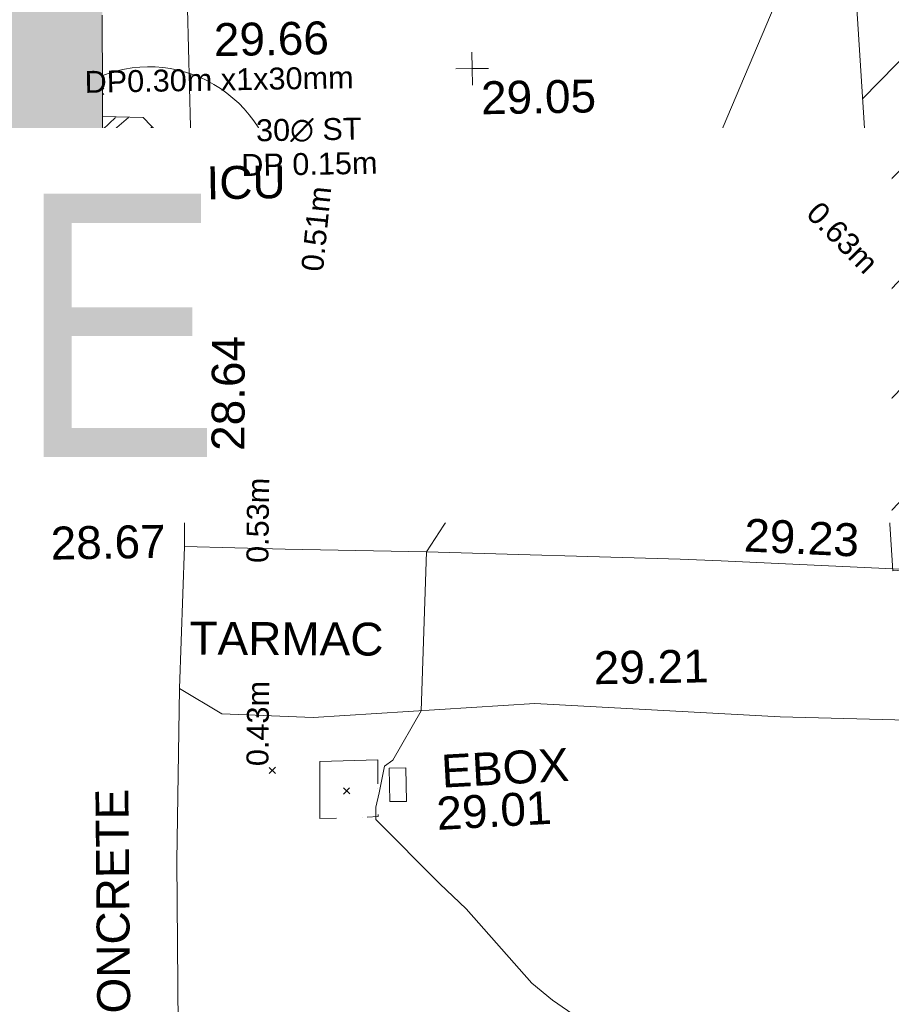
# Model space of a CAD drawing. Header units: millimetres. Extents: x -290717 to 520720, y -103372 to 287762.
# Tile 277 of 375: x 17748 to 27683, y 180471 to 191692. Entities that reach past the tile are written whole.
import ezdxf

# ---------------------------------------------------------------- set-up
doc = ezdxf.new("R2010")
doc.units = ezdxf.units.MM
for name, pattern in [('IMPORT-HIDDEN2 _3_', [4762.5, 3175, -1587.5]), ('IMPORT-UG_ELEC_QLB2 _2_', [2500, 1500, -300.0000000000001, 0, -50, 150, -300.0000000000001, 0, -200]), ('IMPORT-UG_ELEC_STREET LIGHTING_QLB2 _2_', [2700, 1500, -300.0000000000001, 0, -250, 150, -300.0000000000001, 0, -200]), ('IMPORT-UG_EMPTY DUCT_QLB2 _2_', [2500, 1500, -300.0000000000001, 0, -50, 150, -300.0000000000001, 0, -200]), ('IMPORT-UG_TELECOMS_UNIDENTIFIED FIBRE OPTIC_QLB2 _2_', [2650, 1500, -300.0000000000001, 0, -200, 150, -300.0000000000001, 0, -200]), ('IMPORT-UG_UNIDENTIFIED_QLA _2_', [2350, 1500, -300.0000000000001, 0, -50, 150, -300.0000000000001, 0, -50])]:
    doc.linetypes.add(name, pattern=pattern)
for name, color, linetype, lineweight in [('00_TOPO_DRIVE_WAY', 7, 'Continuous', 9), ('00_TOPO_SURFACE', 7, 'Continuous', 9), ('00_TOPO_SURVEY_TEXT', 7, 'Continuous', 9), ('A_RHA_Detail', 7, 'Continuous', 9), ('A_RHA_Text', 7, 'Continuous', 9), ('GEN-TEXT', 7, 'Continuous', 9), ('SM-QC COMPLETED', 7, 'Continuous', 9)]:
    doc.layers.add(name, color=color, linetype=linetype, lineweight=lineweight)
for name, color, linetype, lineweight, true_color in [('00_TOPO_EAVE', 7, 'Continuous', 9, 0x666666), ('00_TOPO_ESB_BOX', 240, 'Continuous', 9, 0xff003f), ('00_TOPO_FENCE', 7, 'Continuous', 9, 0x3f7f4f), ('00_TOPO_FOOTPATH', 7, 'Continuous', 9, 0xa50000), ('00_TOPO_LEVEL_SPOT', 7, 'Continuous', 9, 0x666666), ('00_TOPO_TOP_OF_FENCE', 7, 'Continuous', 9, 0x666666), ('00_UAV_FOOTPATH', 7, 'Continuous', 9, 0xa50000), ('00_UAV_SERV_IC', 5, 'Continuous', 9, 0x0000ff), ('01_DTM_CONTOUR_MNR', 7, 'Continuous', 9, 0xa5a552), ('12333-PUM-2D-U-0001-C01 - Rev2_REVIT IMPORT_dwg', 7, 'Continuous', 9, 0x767676), ('A_RHA_Line', 7, 'Continuous', 9, 0x00a600), ('PUM-CHAMBER EXTENTS', 6, 'IMPORT-HIDDEN2 _3_', 9, 0xff00ff), ('PUM-ELECTRIC-QLB2', 1, 'IMPORT-UG_ELEC_QLB2 _2_', 9, 0xff0000), ('PUM-TELECOMS-FIBRE OPTIC-NOTES', 7, 'Continuous', 9, 0x9152a5), ('PUM-TELECOMS-FIBRE OPTIC-QLB2', 6, 'IMPORT-UG_TELECOMS_UNIDENTIFIED FIBRE OPTIC_QLB2 _2_', 9, 0xff00ff), ('PUM-UNABLE TO SURVEY', 190, 'Continuous', 9, 0x7f00ff), ('PUM-UNIDENTIFIED EMPTY DUCT-QLB2', 7, 'IMPORT-UG_EMPTY DUCT_QLB2 _2_', 9, 0x52a500), ('PUM-UNIDENTIFIED UTILITIES-QLA', 7, 'IMPORT-UG_UNIDENTIFIED_QLA _2_', 9, 0x52a500)]:
    doc.layers.add(name, color=color, linetype=linetype, lineweight=lineweight, true_color=true_color)
doc.styles.add('Arial', font='arial.ttf', dxfattribs={"height": 500.0000000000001})
doc.styles.add('Arial Narrow', font='ARIALN.TTF', dxfattribs={"height": 3000})
doc.styles.add('Arial_1', font='arial.ttf', dxfattribs={"height": 250})
doc.styles.add('Swis721 Lt BT_2', font='swissl.ttf', dxfattribs={"height": 375})

# ---------------------------------------------------------------- blocks, each defined once
blk = doc.blocks.new('12333-PUM-2D-U-0001-C01 - Rev2_REVIT IMPORT_dwg_MSL_Eaves_SYM_1-V13-Site Location Plan Existing')
at = {"layer": '00_TOPO_EAVE', "color": 254, "true_color": 0xcccccc}
for p, q in [((-116.0873754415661, -356.5791934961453), (-74.90353567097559, -230.0770625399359)), ((356.5791934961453, -116.0873754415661), (130.3104900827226, -42.42368332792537))]:
    blk.add_line(p, q, dxfattribs=at)
blk = doc.blocks.new('12333-PUM-2D-U-0001-C01 - Rev2_REVIT IMPORT_dwg_MM-2077200-Site Location Plan Existing')
at = {"layer": '00_TOPO_LEVEL_SPOT', "color": 254, "true_color": 0xcccccc, "flags": 128}
for points in [[(500.0000000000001, 0), (0, 0), (0, 500.0000000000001)], [(0, -500.0000000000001), (0, 0), (-500.0000000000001, 0)]]:
    blk.add_lwpolyline(points, dxfattribs=at)
blk = doc.blocks.new('12333-PUM-2D-U-0001-C01 - Rev2_REVIT IMPORT_dwg_MGS62954_T2_Galway_ITM_3d_Rev1-2077680-Site Location Plan Existing')
at = {"layer": '00_TOPO_DRIVE_WAY', "color": 254, "true_color": 0xcccccc, "flags": 128}
blk.add_lwpolyline([(533950862.2703093, 725738649.9250047), (533949572.9945023, 725738536.7528106), (533947723.2392966, 725738499.4396844), (533946396.9614592, 725738459.2854577), (533941871.6936597, 725738359.3006822), (533936372.9219523, 725738473.0361657), (533931579.9965787, 725738680.4198532), (533928785.8331761, 725738882.7086323), (533926256.6229934, 725738766.2295657), (533925217.4002548, 725738826.6515307), (533924740.5424624, 725739121.9279413)], dxfattribs=at)
at = {"layer": '00_TOPO_ESB_BOX', "color": 254, "true_color": 0xcccccc}
for p, q in [((533927304, 725738172.6), (533927113.5000001, 725738172.6)), ((533927113.5000001, 725738172.6), (533927113.5000001, 725737791.6000001)), ((533927304, 725738172.6), (533927304.0000001, 725737791.6000001)), ((533927113.5000001, 725737791.6000001), (533927304.0000001, 725737791.6000001))]:
    blk.add_line(p, q, dxfattribs=at)
at = {"layer": '00_TOPO_FENCE', "color": 254, "true_color": 0xcccccc, "flags": 128}
blk.add_lwpolyline([(533924982.0307797, 725744622.8284589), (533924946.5817082, 725749113.4900753), (533925076.2609441, 725750306.0060722)], dxfattribs=at)
at = {"layer": '00_TOPO_FOOTPATH', "color": 254, "true_color": 0xcccccc, "flags": 128}
for points in [[(533925970, 725740690.0000001), (533924824.6577714, 725740739.8871571), (533924883.5097411, 725743171.8788723), (533924982.0307793, 725744622.8284587)], [(533924740.5424624, 725739121.9279413), (533924675.4990678, 725737158.0897944), (533924652.501737, 725734798.8021816), (533924614.8558466, 725732873.9332434), (533924570.0062575, 725731632.1572374)]]:
    blk.add_lwpolyline(points, dxfattribs=at)
at = {"layer": '00_TOPO_SURFACE', "color": 254, "true_color": 0xcccccc}
blk.add_line((533924740.5424622, 725739121.9279412), (533924824.6577714, 725740739.8871571), dxfattribs=at)
at = {"layer": '00_UAV_FOOTPATH', "color": 254, "true_color": 0xcccccc, "flags": 128}
blk.add_lwpolyline([(533925970, 725740690.0000001), (533927580.2910728, 725740631.0822601), (533930470.1490001, 725740498.8815), (533930936.1613029, 725740469.286821), (533935097.7738052, 725740204.9985504), (533935918.5063865, 725740209.2071245), (533937805.1490001, 725740218.8815), (533940913.2964685, 725740348.5431141), (533941137.149, 725740357.8815001), (533943006.1490001, 725740344.8815), (533945525.149, 725740363.8814999), (533945912.4793455, 725740371.8556033), (533948828.149, 725740431.8814999), (533950922.7365224, 725740430.6841315), (533950911.2265834, 725740430.6907111)], dxfattribs=at)
at = {"layer": '00_UAV_SERV_IC', "color": 254, "true_color": 0xcccccc, "flags": 128}
blk.add_lwpolyline([(533924577.4665, 725744517.9055), (533924612.4665, 725744890.9055), (533924932.8927585, 725744860.8386929), (533924897.8927584, 725744487.8386929)], close=True, dxfattribs=at)
at = {"layer": '01_DTM_CONTOUR_MNR', "color": 254, "true_color": 0xcccccc, "flags": 128}
blk.add_lwpolyline([(533929265.6863477, 725735256.8083754), (533928928.0861247, 725735497.7033494), (533928694.7821859, 725735694.5313089), (533927963.8750001, 725736553.2656249), (533927667.7112389, 725736846.5709599), (533926950.8977405, 725737589.2515465), (533926954.5004421, 725737733.3244916), (533926995.0837321, 725737894.9003191), (533927061.8181818, 725738197.2727274), (533927154.3290752, 725738263.7759954), (533927490.0000001, 725738820.0000001), (533927580.0000001, 725740630.0000001), (533928494.9898551, 725741982.156976), (533930026.7013131, 725743849.7961645), (533930245.9520725, 725744093.0649126), (533930992.9834218, 725745290.3055971), (533932435.158172, 725748539.2834308)], dxfattribs=at)
at = {"xscale": 0.375, "yscale": 0.375, "zscale": 0.375}
for name, p in [('12333-PUM-2D-U-0001-C01 - Rev2_REVIT IMPORT_dwg_MM-2077200-Site Location Plan Existing', (533928198.2409448, 725746128.2141886)), ('12333-PUM-2D-U-0001-C01 - Rev2_REVIT IMPORT_dwg_MSL_Eaves_SYM_1-V13-Site Location Plan Existing', (533923909.821244, 725744334.8200206)), ('12333-PUM-2D-U-0001-C01 - Rev2_REVIT IMPORT_dwg_MM-2077200-Site Location Plan Existing', (533924160.0000001, 725741300.0000001))]:
    blk.add_blockref(name, p, dxfattribs=at)
at = {"layer": '00_TOPO_DRIVE_WAY', "color": 251, "true_color": 0x666666, "insert": (533929463.7833302, 725739463.6232133), "char_height": 375, "width": 1495.902363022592, "attachment_point": 1, "line_spacing_factor": 1.005061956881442, "style": 'Swis721 Lt BT_2'}
blk.add_mtext('29.21', dxfattribs=at)
at = {"layer": '00_TOPO_ESB_BOX', "color": 251, "true_color": 0x666666, "char_height": 375, "attachment_point": 1, "rotation": 2.1319325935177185, "line_spacing_factor": 1.005061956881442, "style": 'Swis721 Lt BT_2'}
for s, insert, width in [('EBOX', (533927699.4546414, 725738314.9196291), 1619.373669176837), ('29.01', (533927636.9110932, 725737833.9998381), 1495.902363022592)]:
    blk.add_mtext(s, dxfattribs=dict(at, insert=insert, width=width))
at = {"layer": '00_TOPO_FOOTPATH', "color": 251, "true_color": 0x666666, "insert": (533925150.9828976, 725741824.7332591), "char_height": 375, "width": 1495.902363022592, "attachment_point": 1, "rotation": 88.775161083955, "line_spacing_factor": 1.005061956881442, "style": 'Swis721 Lt BT_2'}
blk.add_mtext('28.64', dxfattribs=at)
at = {"layer": '00_TOPO_LEVEL_SPOT', "char_height": 375, "width": 1495.902363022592, "attachment_point": 1, "line_spacing_factor": 1.005061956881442, "style": 'Swis721 Lt BT_2'}
for s, insert in [('29.05', (533928293.2808527, 725745980.8102247)), ('28.67', (533923299.6140175, 725740991.5460112))]:
    blk.add_mtext(s, dxfattribs=dict(at, insert=insert))
at = {"layer": '00_TOPO_SURVEY_TEXT', "color": 251, "true_color": 0x666666, "char_height": 375, "attachment_point": 1, "line_spacing_factor": 1.005061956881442, "style": 'Swis721 Lt BT_2'}
for s, insert, width, rotation in [('TARMAC', (533924866.8437606, 725739883.1870908), 2450.430537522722, 358.6634200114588), ('CONCRETE', (533923735.1814401, 725735055.7936487), 3286.236302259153, 89.4985765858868)]:
    blk.add_mtext(s, dxfattribs=dict(at, insert=insert, width=width, rotation=rotation))
at = {"layer": '00_TOPO_TOP_OF_FENCE', "insert": (533925259.9718104, 725746696.466875), "char_height": 375, "width": 1495.902363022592, "attachment_point": 1, "line_spacing_factor": 1.005061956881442, "style": 'Swis721 Lt BT_2'}
blk.add_mtext('29.66', dxfattribs=at)
at = {"layer": '00_UAV_FOOTPATH', "color": 251, "true_color": 0x666666, "insert": (533931217.0456235, 725740947.6761636), "char_height": 375, "width": 1495.902363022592, "attachment_point": 1, "rotation": 356.3662415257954, "line_spacing_factor": 1.005061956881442, "style": 'Swis721 Lt BT_2'}
blk.add_mtext('29.23', dxfattribs=at)
at = {"layer": '00_UAV_SERV_IC', "color": 251, "true_color": 0x666666, "char_height": 375, "attachment_point": 1, "line_spacing_factor": 1.005061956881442, "style": 'Swis721 Lt BT_2'}
for s, insert, width in [('ICU', (533925147.4629777, 725745066.0888447), 1021.012723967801), ('28.64', (533925102.6348271, 725744595.7098438), 1495.902363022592)]:
    blk.add_mtext(s, dxfattribs=dict(at, insert=insert, width=width))
blk = doc.blocks.new('12333-PUM-2D-U-0001-C01 - Rev2_REVIT IMPORT_dwg-1620468-Site Location Plan Existing')
at = {"layer": 'PUM-CHAMBER EXTENTS', "true_color": 0xfff4d4}
h = blk.add_hatch(dxfattribs=at)
h.set_pattern_fill('FP_14', style=0, pattern_type=2)
h.set_pattern_definition([(45, (-533641079.65, -725615854.3560001), (-618.7184335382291, 618.7184335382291), [])])
h.paths.add_polyline_path([(291811.3501528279, 124468.6438213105), (306011.3501528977, 125163.6438213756), (309303.3501529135, 126382.6438213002), (310276.3501529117, 133352.6438213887), (309947.3501528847, 136832.6438213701), (307059.3501528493, 139075.6438213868), (304064.350152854, 137236.6438213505), (301560.095729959, 137051.9973635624), (288639.1046682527, 134790.0492880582), (288630.6430382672, 134386.5106702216), (288258.8263998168, 134391.7371872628), (288273.3501527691, 133230.6438212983), (288213.5074401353, 133220.9184094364), (288164.3501528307, 131103.6438213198), (291489.3501529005, 131422.6438213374), (291767.6562900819, 125412.2684225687)])
h.paths.add_polyline_path([(313541.3501529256, 126587.6438213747), (320416.1456552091, 127718.9519342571), (320290.3501528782, 137135.6438213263), (316922.3501528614, 136404.6438212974), (313381.3501528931, 137134.6438212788), (313031.3501529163, 130202.6438213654), (313364.3812648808, 127842.0409395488)])
h.paths.add_polyline_path([(305922.0501528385, 132148.04382128), (305930.0306085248, 132605.2438213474), (306188.7501528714, 132605.2438213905), (306180.769697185, 132148.0438213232), (306133.2633083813, 132148.0438213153)])
at = {"layer": 'PUM-CHAMBER EXTENTS', "true_color": 0xffaaff}
h = blk.add_hatch(dxfattribs=at)
h.set_pattern_fill('FP_3', color=211, style=0, pattern_type=2)
h.set_pattern_definition([(45, (-533641079.65, -725615854.3560001), (-265.1650429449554, 265.1650429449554), []), (45, (-533640902.873, -725615854.3560001), (-265.1650429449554, 265.1650429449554), [])])
h.paths.add_polyline_path([(283810.3501528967, 128298.643821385), (283815.3501529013, 128301.6438212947), (284243.3501528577, 128829.6438213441), (283359.3501528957, 129782.6438213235), (282897.6790933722, 129790.702319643), (282885.4192448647, 128816.2376076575), (283804.655623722, 128301.8304949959)])
at = {"layer": 'GEN-TEXT', "color": 253, "true_color": 0xaaaaaa}
for p, q in [((282916.7054919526, 130054.2884822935), (282901.596627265, 130069.397346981)), ((282902.1739398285, 130110.4676082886), (282916.7054919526, 130124.9991604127)), ((283431.9948138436, 129111.2884823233), (283502.7054919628, 129181.9991604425)), ((283502.7054919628, 129111.2884823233), (283431.9948138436, 129181.9991604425)), ((283673.9948138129, 129155.2884823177), (283744.7054919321, 129225.9991604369)), ((283744.7054919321, 129155.2884823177), (283673.9948138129, 129225.9991604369)), ((283788.9948138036, 129161.2884822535), (283859.7054919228, 129231.9991603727)), ((283859.7054919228, 129161.2884822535), (283788.9948138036, 129231.9991603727)), ((282918.9948138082, 129089.2884823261), (282989.7054919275, 129159.9991604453)), ((282989.7054919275, 129089.2884823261), (282918.9948138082, 129159.9991604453)), ((283376.9948137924, 129003.2884823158), (283447.7054919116, 129073.9991604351)), ((283447.7054919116, 129003.2884823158), (283376.9948137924, 129073.9991604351)), ((283053.9948138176, 128878.2884823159), (283124.7054919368, 128948.9991604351)), ((283124.7054919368, 128878.2884823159), (283053.9948138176, 128948.9991604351)), ((283160.9948137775, 128839.2884823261), (283231.7054918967, 128909.9991604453)), ((283231.7054918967, 128839.2884823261), (283160.9948137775, 128909.9991604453)), ((283328.9948138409, 128846.2884823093), (283399.70549196, 128916.9991604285)), ((283399.70549196, 128846.2884823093), (283328.9948138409, 128916.9991604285)), ((284665.9948137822, 122281.2884822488), (284736.7054919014, 122351.999160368)), ((284736.7054919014, 122281.2884822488), (284665.9948137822, 122351.999160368)), ((285507.9948138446, 122033.2884822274), (285578.7054919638, 122103.9991603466)), ((285578.7054919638, 122033.2884822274), (285507.9948138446, 122103.9991603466))]:
    blk.add_line(p, q, dxfattribs=at)
at = {"layer": 'PUM-CHAMBER EXTENTS', "color": 211, "linetype": 'Continuous', "true_color": 0xffaaff}
blk.add_line((283810.3501528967, 128298.643821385), (282883.9925526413, 128817.035988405), dxfattribs=at)
at = {"layer": 'PUM-CHAMBER EXTENTS', "color": 211, "linetype": 'Continuous', "true_color": 0xffaaff, "flags": 128}
blk.add_lwpolyline([(282897.8174926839, 129800.5481055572), (283359.3501528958, 129782.6438213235), (284243.3501528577, 128829.643821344), (283815.3501529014, 128301.6438212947), (283810.3501528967, 128298.643821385)], dxfattribs=at)
at = {"layer": 'PUM-TELECOMS-FIBRE OPTIC-QLB2', "color": 211, "true_color": 0xffaaff}
blk.add_line((283120.2661058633, 129076.4179598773), (283364.3501529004, 128881.6438213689), dxfattribs=at)
at = {"layer": 'PUM-UNABLE TO SURVEY', "color": 7, "true_color": 0xfff4d4, "flags": 128}
blk.add_lwpolyline([(288240.6965458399, 134391.9920332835), (288164.3501528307, 131103.6438213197), (291489.3501529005, 131422.6438213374), (291811.3501528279, 124468.6438213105), (306011.3501528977, 125163.6438213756), (309303.3501529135, 126382.6438213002), (310276.3501529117, 133352.6438213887), (309947.3501528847, 136832.6438213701), (307059.3501528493, 139075.6438213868), (304064.350152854, 137236.6438213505), (301580.3501529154, 137051.6438212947)], dxfattribs=at)
at = {"layer": 'PUM-UNIDENTIFIED EMPTY DUCT-QLB2', "color": 9, "true_color": 0xc5e1aa}
for p, q in [((283238.6326461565, 129173.241736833), (283412.3501528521, 129038.6438213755)), ((283269.6893012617, 129268.8242928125), (283467.3501529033, 129146.6438213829)), ((283709.3501528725, 129190.6438213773), (283704.3501528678, 128810.6438213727)), ((283824.3501528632, 129196.6438213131), (283795.3501528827, 128804.6438213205)), ((282924.9892591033, 129057.459603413), (283089.3501528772, 128913.6438213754)), ((283007.8656644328, 129057.459603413), (283196.3501528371, 128874.6438213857))]:
    blk.add_line(p, q, dxfattribs=at)
at = {"layer": 'PUM-UNIDENTIFIED UTILITIES-QLA', "color": 9, "true_color": 0xc5e1aa, "flags": 128}
for points in [[(283287.4485983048, 129323.4817892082), (283271.3378109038, 129373.0656945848), (283234.0283065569, 129487.8925418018), (283094.1721668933, 129589.5039750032), (282921.3004712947, 129589.5039750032), (282894.5779963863, 129570.0889605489)], [(282887.715116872, 129081.8607917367), (282911.4891724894, 129064.5879292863), (282921.3004712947, 129057.4596034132), (283094.1721668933, 129057.4596034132), (283234.0283065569, 129159.0710366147), (283287.4485983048, 129323.4817892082)]]:
    blk.add_lwpolyline(points, dxfattribs=at)
for points in [[(283545.3501528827, 129008.6438213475), (283918.3501529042, 128988.6438213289), (283874.3501529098, 128644.6438212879), (283501.3501527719, 128664.6438211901)], [(285906.3501529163, 122417.6438213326), (285243.3501528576, 122407.6438213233), (285233.3501528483, 121758.6438213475), (285896.3501530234, 121768.6438213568)]]:
    blk.add_lwpolyline(points, close=True, dxfattribs=at)
at = {"layer": 'SM-QC COMPLETED', "color": 81, "true_color": 0xaaffaa}
for radius, start, end in [(1467.425282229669, 0, 110.4368347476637), (1467.42528222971, 199.4068697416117, 359.9999999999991)]:
    blk.add_arc((283408.8067704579, 128892.0812138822), radius, start, end, dxfattribs=at)
blk.add_blockref('12333-PUM-2D-U-0001-C01 - Rev2_REVIT IMPORT_dwg_MGS62954_T2_Galway_ITM_3d_Rev1-2077680-Site Location Plan Existing', (-533641079.6498471, -725615854.3561786))
at = {"layer": 'PUM-ELECTRIC-QLB2', "char_height": 250, "width": 1160.025439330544, "attachment_point": 2, "line_spacing_factor": 0.9417779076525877, "style": 'Arial_1'}
for s, insert, rotation in [('0.51m', (285185.0797923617, 128494.3348587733), 83.26187268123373), ('0.63m', (291396.6372664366, 128361.2654409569), 313.5484303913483), ('0.53m', (284460.3063219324, 125172.8384558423), 88.38861004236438), ('0.43m', (284420.0807258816, 122857.1097515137), 88.38861004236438)]:
    blk.add_mtext(s, dxfattribs=dict(at, insert=insert, rotation=rotation))
at = {"layer": 'PUM-TELECOMS-FIBRE OPTIC-NOTES', "insert": (284231.7529424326, 130324.4940788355), "char_height": 250, "width": 3660.660753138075, "attachment_point": 2, "line_spacing_factor": 0.9417779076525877, "style": 'Arial_1'}
blk.add_mtext('DP0.30m x1x30mm', dxfattribs=at)
at = {"layer": 'PUM-UNIDENTIFIED EMPTY DUCT-QLB2', "insert": (285243.65155946, 129738.3383285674), "char_height": 250, "width": 1848.69489539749, "attachment_point": 2, "line_spacing_factor": 0.9417779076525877, "style": 'Arial_1'}
blk.add_mtext('30∅ ST\\PDP 0.15m', dxfattribs=at)
at = {"layer": 'SM-QC COMPLETED', "color": 3, "true_color": 0x00ff00, "insert": (280122.6197020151, 127888.5667204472), "char_height": 500.0000000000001, "width": 3562.716652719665, "attachment_point": 1, "line_spacing_factor": 0.9417779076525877, "style": 'Arial'}
blk.add_mtext('X.MHC\\PDIFFERS', dxfattribs=at)

msp = doc.modelspace()

# ---------------------------------------------------------------- hatches: boundary and pattern name
at = {"layer": 'A_RHA_Detail', "true_color": 0xc0c0c0}
h = msp.add_hatch(color=9, dxfattribs=at)
h.paths.add_polyline_path([(-80880.60083898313, -68502.79057078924), (-80400.86592458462, -68483.4150911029), (-80400.86592458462, -62984.64684182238), (-24474.85765180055, -63009.32043784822), (-24456.14471274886, -50840.30023854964), (-36622.55041054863, -50831.65104346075), (-36622.5504104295, -44228.57792609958), (-50959.05265825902, -44213.68205212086), (-50959.05265825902, -42573.78171509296), (-54563.93258049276, -42571.21897729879), (-54565.69773355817, -45054.17447471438), (-92408.82109324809, -45027.27149617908), (-92411.78875845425, -49201.74309219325), (-100061.9988811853, -49201.74309219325), (-100052.221444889, -64852.82557835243), (-86120.90825231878, -64852.82557835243), (-86092.16626519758, -62957.90041523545), (-84861.10047611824, -62957.90041520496), (-84854.79054275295, -68240.10973718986), (-80870.60226895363, -68240.10973718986)])
h.paths.add_polyline_path([(-137238.9269955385, -68461.93840922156), (-132719.7426408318, -68433.06336920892), (-132847.0731201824, -62850.0428228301), (-130454.6837966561, -62916.63108081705), (-130498.2830220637, -61355.8539363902), (-117581.136331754, -61423.42893434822), (-117492.3908565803, -49183.91309186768), (-125136.5200282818, -49178.47881939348), (-125133.5727033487, -45032.61887132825), (-163007.1824077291, -45005.69421944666), (-163007.1824077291, -44090.29634113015), (-163123.8521375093, -44090.21339942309), (-163122.6389897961, -42383.751842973), (-166563.8543420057, -42383.75184295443), (-166565.0349082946, -44044.3982420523), (-193158.4656786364, -44025.49275802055), (-193195.152889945, -62863.6565097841), (-137269.7106414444, -62916.63108078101), (-137254.3708868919, -65679.90523788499)])
h.paths.add_polyline_path([(120310.9497607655, -32334.2823016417), (120312.4652266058, -31610.73011961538), (133451.2244789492, -31638.24899384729), (133469.2230092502, -19717.98315777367), (121295.7536929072, -19692.48606427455), (121319.8434528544, -8190.941560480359), (112277.0825929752, -8172.001674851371), (112263.1769726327, -14811.12345451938), (78285.85310969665, -14739.95861435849), (78292.82277619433, -8167.077575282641), (76545.55099677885, -8163.40371230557), (69355.76844230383, -8152.931592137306), (69353.66597202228, -9156.746357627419), (68372.60878942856, -9154.691552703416), (68372.60878942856, -13705.52853212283), (69333.72334743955, -13707.54156767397), (69325.07112544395, -16249.53369225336), (66623.4489111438, -16249.53369225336), (66619.79243932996, -17995.29925522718), (65989.07757491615, -17995.29925522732), (65985.44262769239, -19730.78799479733), (57152.23993372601, -19712.28702423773), (57127.42535098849, -31559.89461998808), (70277.87165423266, -31587.43801817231), (70277.87165428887, -32271.74147154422), (78263.96947906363, -32285.12944888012), (78266.62669288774, -31019.79372153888), (112335.8856506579, -31091.15111856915), (112335.8856506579, -32317.57330550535), (119781.4233959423, -32333.17321910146)])
h.paths.add_polyline_path([(7503.71740934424, -1791.43926322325), (15482.43097389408, -674.0213230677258), (15484.0826184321, 148.1327206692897), (56188.28042539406, 205.5276654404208), (56155.8432600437, 14338.31663138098), (18016.62665932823, 14236.4814953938), (17967.9025208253, 34313.18372075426), (21727.10644861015, 34324.06926249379), (21708.9097307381, 40608.10218319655), (18009.66447156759, 40608.10218325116), (17995.54603703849, 45483.75063445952), (9770.084212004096, 45420.63294734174), (3966.216019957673, 45443.14492469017), (3984.771235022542, 14176.56786831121), (1023.062455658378, 14176.56786840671), (-276.5134647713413, 14190.52623465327), (-231.6790044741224, 5976.811441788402), (-226.4491536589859, 193.7444677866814), (1220.250839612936, 179.5999159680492), (7477.609307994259, 143.2867556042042), (7488.638446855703, -674.0213230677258)])
h.paths.add_polyline_path([(77755.59663317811, 53.47451145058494), (77729.51881611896, 1699.844979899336), (94464.47132486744, 1659.976083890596), (94606.37913471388, 17991.39023626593), (88810.41901146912, 18015.03260816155), (88799.89418497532, 14436.74271609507), (69413.88950349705, 14457.87738898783), (69377.35724448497, 99.62816357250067), (70760.85642036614, 92.0068082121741)])
h.paths.add_polyline_path([(61252.12079698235, 46453.95617369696), (105774.7348988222, 46472.68783510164), (105768.2642197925, 61852.61234310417), (92285.13876306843, 61852.61234310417), (92308.59670397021, 65784.30757142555), (96107.46680002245, 65767.6044524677), (96059.6808111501, 75209.20847378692), (101084.8427276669, 75071.88872768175), (104988.0046543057, 74765.36560410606), (108403.6894220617, 74363.84089439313), (112009.2703903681, 73787.25420864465), (115645.3524814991, 73049.69667210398), (116890.8108050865, 72761.69136255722), (120208.9929832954, 71893.18353872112), (120865.241739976, 71703.68487155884), (124135.6329505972, 70669.67317909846), (127435.6253142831, 69480.50055823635), (127820.4368655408, 69394.93141813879), (128274.3081769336, 69331.69585757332), (128731.879114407, 69306.66104520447), (129189.9401456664, 69320.00258265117), (129645.2782985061, 69371.62688830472), (130094.6997111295, 69461.17185607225), (130535.0520071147, 69588.00939078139), (130963.2464342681, 69751.2498188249), (131376.279516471, 69949.74812593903), (131771.254123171, 70182.11198906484), (132162.5575600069, 70460.54046602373), (132496.0921582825, 70741.69081117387), (132820.8713676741, 71064.98072578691), (133117.4593294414, 71414.31364276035), (133383.77568926, 71787.23923958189), (133616.5473239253, 72178.53728446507), (133817.1647262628, 72590.54524901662), (133982.6025969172, 73017.89547517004), (134111.7005086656, 73457.59040804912), (134203.5529320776, 73906.545904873), (134257.5155882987, 74361.61286220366), (134272.5462649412, 74819.59931534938), (134250.5259874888, 75277.29281749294), (134189.6227572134, 75731.48297750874), (134090.9274700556, 76178.98397761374), (133955.1324028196, 76616.65691996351), (133783.1900598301, 77041.4318434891), (133576.3064937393, 77450.3292564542), (133335.9328436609, 77840.48103831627), (133063.7551572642, 78209.15055536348), (132761.6825665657, 78553.75185442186), (132431.8338935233, 78871.86780505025), (132076.5227904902, 79161.26705200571), (131698.2415079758, 79419.91966864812), (131299.6434187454, 79646.01139199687), (131093.5942456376, 79746.34209763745), (132146.0467355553, 83110.22226149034), (122787.763295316, 86282.54285521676), (121604.3555410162, 82800.35918872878), (117095.9864226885, 83870.84033788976), (116841.9598400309, 83526.35449576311), (116120.5435466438, 91221.9361197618), (110237.7341284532, 91274.27491024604), (110194.3680786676, 90435.39030217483), (104988.0046543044, 90486.49901569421), (104973.2761846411, 94309.82427956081), (103746.1314668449, 94309.82427962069), (103839.9937121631, 122852.1474272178), (96365.09202303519, 122931.9599471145), (96350.3400238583, 123952.416858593), (104555.5505249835, 123902.1925258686), (104607.3234457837, 120248.5396157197), (125502.5015002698, 120134.193340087), (125662.0200253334, 137657.3796883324), (114479.5865733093, 137699.2256881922), (114382.3062641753, 129149.9458158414), (104644.1590035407, 129187.997507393), (104577.9931702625, 126217.3903165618), (101184.4926405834, 126159.1566967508), (101264.6166812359, 135959.2655565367), (89967.23177303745, 135988.8856164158), (89927.63362986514, 125823.6463181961), (93630.53562299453, 125840.7948842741), (93580.6568888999, 122931.9599471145), (88697.38835373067, 122904.7310127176), (88679.38989541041, 95739.0914377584), (86378.25848993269, 95739.0914377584), (86378.18187189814, 96178.10083375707), (83279.5074328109, 96200.92083330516), (83273.62493422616, 95735.74732136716), (70169.67509616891, 95733.22421950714), (70166.2684274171, 96272.07409350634), (66674.99731291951, 96257.14073659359), (66654.74538556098, 95755.71092140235), (65784.77231076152, 95755.71092140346), (65887.65094981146, 117470.6305650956), (53473.34271625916, 117487.9046429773), (53434.44066306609, 98570.4634906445), (40649.41626913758, 98570.46349066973), (40610.16711556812, 94406.01479082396), (38853.82372865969, 94410.36303444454), (38848.65589191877, 89463.65332732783), (40612.46601909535, 89518.45976927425), (40665.38257359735, 86257.73741131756), (38372.19584673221, 86305.7230928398), (38369.79373532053, 76901.0507917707), (50937.95125076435, 76944.40198877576), (50922.88567283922, 74598.78180893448), (56484.90611318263, 74588.85093774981), (56484.9061131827, 75194.85181998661), (92465.40372273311, 75233.02581663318), (92645.92783659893, 71766.64845097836), (89810.5550181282, 69362.83965827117), (85313.16173971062, 69360.94750424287), (85313.16173971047, 66907.40508090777), (75210.14498260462, 66903.15451592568), (75210.14498260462, 63815.70944554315), (70819.40014306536, 63815.70999204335), (70819.21601502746, 64253.35708063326), (69456.8341568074, 64253.35708063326), (69455.71957374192, 66901.99623168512), (61303.3285675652, 66898.56680686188), (61304.56054652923, 63970.32021231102), (70500.41048205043, 63970.32021223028), (70500.40885431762, 61852.59006210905), (61245.64388480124, 61848.69637492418), (61252.12079698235, 46455.07044720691)])
h.paths.add_polyline_path([(-17153.16561239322, 48569.32684293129), (-17153.16561227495, 60770.38083690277), (-29362.88357762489, 60774.7042869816), (-29362.88357762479, 67399.20394583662), (-43507.25361058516, 67405.01911302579), (-43488.53133082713, 69093.07334179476), (-45766.41866234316, 69109.32868391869), (-45794.34620035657, 67405.01911302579), (-47272.11273197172, 67404.21245453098), (-47272.44887636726, 66454.91798912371), (-86004.56386335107, 66468.6329952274), (-86006.66970790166, 60521.58362724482), (-92662.8772251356, 60521.58362724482), (-92666.53762789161, 50184.35611936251), (-79752.016597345, 50179.78302554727), (-79752.016597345, 48591.49323813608), (-17157.71631240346, 48569.32845421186)])
h.paths.add_polyline_path([(-201056.4185879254, 48628.75479108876), (-138377.9751621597, 48634.64535782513), (-138377.9751621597, 50133.28202330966), (-125467.710581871, 50134.49533928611), (-125468.6909603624, 60566.19036866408), (-132186.8595615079, 60565.86652591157), (-132187.4203588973, 66533.01978768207), (-170643.3098734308, 66805.61809689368), (-170643.3098732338, 67738.78475851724), (-200340.0100486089, 67488.93693767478), (-200348.7175167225, 60827.7802510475), (-201057.5650552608, 60827.71357562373), (-201056.6510294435, 51102.0431337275)])
h.paths.add_polyline_path([(-240051.5126725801, 54769.1949116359), (-239444.4902595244, 54811.10754483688), (-239186.5396225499, 54841.92927608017), (-238764.8191578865, 54940.98166103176), (-238382.4735933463, 55122.46891391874), (-237990.3402229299, 55354.87497237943), (-237269.2031026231, 55936.21514997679), (-237030.2712443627, 56228.66101920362), (-236793.0039600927, 56569.31473977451), (-236554.5880579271, 57004.26389721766), (-236432.7219585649, 57267.46508911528), (-236300.0815274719, 57753.26239002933), (-236250.7285154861, 58017.17885687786), (-236235.6490610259, 58516.21786795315), (-236233.2538430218, 58987.85640057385), (-236213.702979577, 59823.48083772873), (-236363.8287856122, 59820.8603820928), (-236634.0279869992, 60698.06075831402), (-236391.9547756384, 61432.1972634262), (-236225.4740089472, 61435.10319604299), (-236201.6036570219, 62637.68779599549), (-232563.5271750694, 62639.28734435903), (-232563.5271750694, 63049.03842407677), (-232732.1945866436, 63049.15302221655), (-232860.1521278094, 63457.9589027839), (-232731.6068089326, 63914.24862701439), (-232560.8209657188, 63914.24862701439), (-232521.9864006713, 70597.99604498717), (-240628.6947850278, 70598.85496274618), (-240629.7923196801, 72350.98321581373), (-246412.6011213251, 72347.36085937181), (-246412.6011213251, 70616.45923939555), (-254449.5805725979, 70618.60952619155), (-254454.637144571, 70754.06491724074), (-254469.7140363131, 73191.6627625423), (-263883.2532625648, 73267.83063692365), (-263902.4181505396, 68260.74348557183), (-263714.8217520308, 68259.82096576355), (-263552.9672900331, 67819.6543439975), (-263719.0883117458, 67392.20684197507), (-263913.629869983, 67392.20684288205), (-263956.7001914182, 58633.76423459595), (-260181.1963171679, 58611.22607638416), (-260192.3146984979, 56354.25111578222), (-257184.684388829, 56339.46086010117), (-257213.4419958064, 57092.93866025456), (-257338.5163846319, 57093.27331227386), (-257471.0109295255, 57531.7457231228), (-257338.5163845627, 58062.22513700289), (-257203.4956297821, 58064.06881293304), (-257173.5751889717, 58598.54056827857), (-256478.2273617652, 58575.27357918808), (-256478.2273617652, 58788.51859477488), (-256013.0091299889, 58911.92701537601), (-255397.0786589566, 58780.99767608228), (-255397.0786664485, 58595.98242230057), (-243809.8853614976, 58585.92793205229), (-243805.3570672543, 58352.04527760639), (-243740.9394682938, 57884.52572396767), (-243619.083060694, 57421.84877501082), (-243424.3877541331, 56943.65915328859), (-243247.1437899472, 56608.24157716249), (-243003.0710577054, 56249.99021479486), (-242732.2093200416, 55932.75703086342), (-242371.7230179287, 55603.12658814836), (-242141.2551255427, 55424.88676771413), (-241804.9643038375, 55216.88439829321), (-241529.464082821, 55077.02869058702), (-241100.6275144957, 54917.18295005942), (-240836.2134980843, 54840.82833179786), (-240453.4486196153, 54788.6078413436), (-240203.3756532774, 54776.52967577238)])
h.paths.add_polyline_path([(40276.69022620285, 59895.3641775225), (40328.62676026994, 69196.9439153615), (36588.99968782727, 69217.82459101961), (36619.46637569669, 74674.25962431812), (32264.36460075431, 74687.02318924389), (32233.48293864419, 69156.26826309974), (11916.69390488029, 69269.70959690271), (11966.66200108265, 78218.75165977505), (29087.50901742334, 78123.15526811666), (29143.44567202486, 88141.13700481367), (15719.34879623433, 88216.09212957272), (15732.60379610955, 90589.99788900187), (4594.294101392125, 90652.19003492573), (4525.129359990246, 78265.12250452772), (10096.76365550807, 78234.01258734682), (10077.43887221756, 74773.03821913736), (4547.641142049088, 74803.91453678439), (4465.579974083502, 60107.16002351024), (19125.89094757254, 60025.30234268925), (19139.86249371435, 62527.53804648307), (31738.59196305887, 62457.19146407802), (31724.55430855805, 59943.11609818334), (38369.79364222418, 59906.01157297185)])
h.paths.add_polyline_path([(-246083.0241259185, 72334.29150213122), (-246083.0594797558, 72334.30275087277), (-246208.2905500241, 72334.29150213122)])
h.paths.add_polyline_path([(-114575.3004830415, 112178.0758696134), (-114575.3246436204, 112178.0758696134), (-114707.2752166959, 115801.5811617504)])
h.paths.add_polyline_path([(-154699.9178766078, 101760.4080976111), (-114382.0503338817, 101776.0542915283), (-114382.0503338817, 106926.936016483), (-113755.641395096, 106927.1791078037), (-113757.5507412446, 111847.2721532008), (-114431.6837526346, 111847.2721532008), (-114431.8098651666, 112178.075869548), (-114575.3004830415, 112178.0758696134), (-114578.9984943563, 121707.2390834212), (-123056.9849702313, 121707.2390834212), (-123068.8201032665, 156452.7036899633), (-119381.2340625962, 156454.1347343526), (-119381.2340625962, 160165.8603541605), (-115501.031452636, 160167.3661472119), (-115503.3750945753, 166206.5793118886), (-132411.7987151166, 166599.6604729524), (-132411.8243306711, 166665.6603411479), (-135275.0124468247, 166664.5489553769), (-135275.0124468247, 166628.1883102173), (-135911.3205077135, 166628.1944503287), (-135911.3479256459, 166352.1604668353), (-152521.1633846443, 166345.7145607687), (-152518.3680955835, 159142.6836790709), (-150699.3133726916, 159117.9265656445), (-150755.6690356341, 122560.6912032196), (-151059.2005266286, 122560.6912032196), (-151061.0981347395, 121302.4374931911), (-154138.3148337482, 121372.6012653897), (-154138.3148337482, 121865.183451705), (-154704.3888425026, 121867.2611370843), (-154688.5451973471, 119352.3937021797), (-154745.5933227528, 119352.3715636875), (-154745.5763474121, 118722.1532660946), (-160794.1544526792, 118748.744283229), (-160794.1544527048, 119410.5425977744), (-163852.1622693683, 119422.408321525), (-163855.0715294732, 118762.2003111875), (-167568.6765459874, 118778.5256058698), (-166634.6619849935, 124395.1277019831), (-166843.6206842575, 124471.2090400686), (-167568.6765459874, 124707.6250904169), (-168028.2173235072, 124841.3808643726), (-168630.5006276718, 124991.3056740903), (-169238.2056070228, 125117.4693074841), (-169850.3952285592, 125219.6772877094), (-170466.1255403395, 125297.7720169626), (-171089.1102599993, 125351.8553033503), (-171704.4065937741, 125381.1774254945), (-172325.0479971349, 125386.3595015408), (-172782.2248668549, 125374.5832363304), (-173401.7764236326, 125337.4554476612), (-174019.3926983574, 125276.0328036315), (-174634.1213722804, 125190.4100127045), (-175245.0145766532, 125080.7190996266), (-176047.1958093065, 124895.7675261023), (-176665.4852587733, 124724.7228134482), (-177045.3001228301, 124609.1129151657), (-177631.5127793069, 124405.2077276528), (-176665.4852586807, 118818.5158793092), (-177558.9402083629, 118822.4435769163), (-177662.2853368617, 125263.4341236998), (-176365.3912352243, 126542.9270807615), (-159462.2970490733, 126319.9103917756), (-157057.7396790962, 128609.0850976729), (-157060.6673204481, 136153.1661957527), (-158638.8016610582, 137740.2441626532), (-159352.3735831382, 137740.2441626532), (-161634.4140635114, 140201.1078539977), (-168727.9404946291, 140256.8191147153), (-171035.0401162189, 137942.884730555), (-174184.1459014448, 137942.884730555), (-176460.1168228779, 140292.2858551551), (-177341.68569345, 140292.285855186), (-177341.7114445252, 140358.4281613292), (-183428.5803825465, 140356.0660244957), (-185921.6385984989, 137917.4639097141), (-185921.6385985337, 131757.309115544), (-186906.8767412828, 131756.9267734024), (-187725.3914540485, 130809.9989183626), (-187724.0588902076, 127376.1828149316), (-186481.0281350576, 126304.557648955), (-186479.4846755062, 122327.2959175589), (-185176.2828158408, 121059.4673825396), (-180304.1129154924, 121059.4673825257), (-180304.1136492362, 118802.0484409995), (-193555.3706955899, 118802.0484409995), (-193555.3686998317, 133117.8341649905), (-192593.6442938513, 133118.2073819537), (-192593.6442938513, 134200.8158367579), (-192224.6284783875, 134200.9592041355), (-192225.5653014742, 136615.0101267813), (-192595.0012461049, 136615.0101267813), (-192595.4357332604, 137734.4745166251), (-193589.2709668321, 137734.4746851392), (-193589.2685988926, 147474.5705834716), (-193163.2062206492, 147492.8644728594), (-192606.8095195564, 147551.4951472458), (-192359.9383250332, 147589.5931622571), (-192199.8207947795, 147616.5827293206), (-191882.7548926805, 147682.9245600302), (-191568.5380071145, 147761.6632019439), (-191020.2573150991, 147932.4221712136), (-190950.5841382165, 147955.8263236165), (-190647.7999969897, 148070.951423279), (-190349.769078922, 148197.8750093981), (-190056.9509284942, 148336.4013817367), (-189769.7970512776, 148486.316942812), (-189375.4954991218, 148717.2624196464), (-189132.9060261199, 148873.2749095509), (-188867.5421091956, 149059.0543930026), (-188609.6764469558, 149255.1087866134), (-188354.9814056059, 149465.3525772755), (-188079.6339208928, 149713.8792482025), (-187884.9836199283, 149901.8220103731), (-187538.2510284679, 150274.4802367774), (-187446.2998447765, 150378.396083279), (-187241.3270201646, 150629.2310214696), (-187046.3599558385, 150887.9197697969), (-186861.699277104, 151154.0634500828), (-186546.1373636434, 151669.8298752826), (-186524.4196769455, 151707.063245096), (-163675.289831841, 151669.8298752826), (-163687.5843044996, 148134.0767945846), (-157303.6541541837, 148136.4921063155), (-157303.6541541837, 155759.9150161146), (-157557.4317586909, 155765.0384228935), (-157555.9168973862, 166678.0466575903), (-187009.2021991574, 166699.7464767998), (-187013.0952111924, 162054.4009359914), (-188707.1775469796, 162044.5925187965), (-188705.9961893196, 155021.5333641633), (-188737.9999316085, 154650.5326603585), (-188799.0133970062, 154283.1866125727), (-188857.2045401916, 154035.4341107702), (-188966.1106131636, 153679.3368924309), (-189102.6200311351, 153332.8820747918), (-189265.8911677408, 152998.2056672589), (-189454.9174010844, 152677.3710606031), (-189645.2484685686, 152421.322012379), (-189916.9563410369, 152104.2450531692), (-190212.7041973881, 151809.4634871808), (-190530.6686598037, 151538.7947475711), (-190868.889367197, 151293.9075915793), (-191225.2810786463, 151076.3118324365), (-191597.6465194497, 150887.3490190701), (-192092.8415776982, 150682.5621956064), (-192485.2937347, 150569.6612301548), (-192903.8930807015, 150482.2408890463), (-193187.215491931, 150440.8868273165), (-193594.1866364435, 150407.1257787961), (-193594.5953882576, 151459.989522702), (-205369.2399268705, 151455.4201248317), (-205354.452352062, 113350.0822379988), (-207187.1580384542, 113349.3709450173), (-207184.3024929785, 105991.0636522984), (-205312.8709512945, 105991.0636522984), (-205311.2365670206, 101769.6553082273), (-175488.645120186, 101781.2285901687), (-175488.645120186, 110889.6985621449), (-154703.462766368, 110897.5679794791), (-154700.5193329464, 103310.2697088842)])
h.paths.add_polyline_path([(193735.9435692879, 113047.8274775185), (208865.0938716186, 114991.026643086), (208976.1154122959, 114126.6471161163), (216447.8967330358, 115086.3281915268), (216038.7305308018, 118271.970241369), (232648.5073383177, 120405.3421627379), (233425.9936153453, 114352.0734369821), (240632.2017567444, 115277.6440986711), (239854.8412683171, 121329.9334728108), (256406.8682407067, 123455.8879629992), (257091.7572256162, 118089.1198988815), (264572.287122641, 119040.8180953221), (261877.8350554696, 138524.7609215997), (259178.7147038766, 138221.6086023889), (259197.3483654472, 137439.0084132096), (254686.1480587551, 136897.0007613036), (255412.6810205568, 131314.8303174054), (240852.7447965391, 129522.4514055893), (239771.0426540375, 137918.8519126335), (240649.582243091, 138010.1984551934), (240062.3063116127, 142776.6750342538), (239165.7694641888, 142685.0143484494), (237630.9646614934, 151018.3171733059), (266172.8791088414, 154560.7889781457), (271297.187694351, 142612.4006970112), (276531.7397502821, 144861.0987145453), (274941.5029779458, 148527.903728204), (302074.530765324, 160134.9084326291), (300215.9323773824, 164320.1841173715), (301528.161327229, 164907.0997990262), (300405.1237791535, 167477.8916353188), (299016.6944531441, 166945.7181825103), (295626.7488506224, 174518.7544287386), (294333.0289184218, 177537.1551681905), (287288.847594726, 174518.7544287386), (289427.6893504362, 169661.0163464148), (272956.7816584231, 162557.1203578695), (271943.2187786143, 164897.4305293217), (267016.3118217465, 162764.0369715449), (268502.3094164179, 159357.043014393), (265200.4029571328, 157946.4096681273), (226856.4166955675, 153146.7821791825), (227510.3041274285, 148852.0205335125), (228280.9873164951, 141179.0007484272), (227302.3544112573, 141050.2812999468), (227895.3788231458, 136433.1758633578), (228748.5501749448, 136523.8855003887), (229602.307730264, 128023.7667641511), (217691.2359889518, 126493.8999679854), (217642.3600127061, 126874.4332670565), (215138.5007311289, 126552.8357430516), (215194.9980427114, 126112.9650749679), (215015.6132225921, 126089.9247571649), (214840.967257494, 127449.6644606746), (192258.7012018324, 124549.1816390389), (193486.3576426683, 114991.026643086)])
h.paths.add_polyline_path([(-78076.24179098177, 117605.518872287), (-78076.23951907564, 117610.0871212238), (-78070.31812256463, 129485.733079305), (-74723.15926546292, 129478.3852560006), (-74723.15926546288, 125435.7860625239), (-48015.64546089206, 125380.0246061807), (-47996.55031653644, 135872.5822179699), (-61198.159180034, 135901.5630078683), (-74714.72264147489, 135923.5088764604), (-74723.62876031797, 131865.2975510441), (-78070.31812256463, 131872.6421692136), (-78062.97909490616, 149549.768943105), (-58292.26570494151, 149541.5607197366), (-58292.26570494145, 148946.2407608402), (-37707.70924049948, 148937.6946534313), (-37707.70924049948, 159740.0690313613), (-44148.26955758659, 159742.7429641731), (-44148.26955758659, 162961.3319175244), (-49829.95437586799, 162961.3319175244), (-49830.92144141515, 160632.0129326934), (-78494.0902662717, 160643.9130440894), (-78494.0902662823, 161615.1537737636), (-78739.22585210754, 161615.2555472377), (-78691.79195364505, 168187.9195488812), (-90844.5764503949, 168126.8149080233), (-90962.52567696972, 152686.7636278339), (-89064.97866810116, 152685.97582136), (-89079.54115383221, 117610.0871212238), (-78374.80210165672, 117605.6428258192)])
h.paths.add_polyline_path([(69254.82576126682, 129235.9722870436), (69259.97086178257, 136167.7892474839), (86068.0992678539, 136131.0235193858), (86008.66431381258, 164703.3084147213), (58789.63167882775, 164723.5115811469), (58789.63167882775, 170119.2062865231), (54460.16324890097, 170122.4198087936), (54457.21717773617, 166153.2792453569), (47042.21516498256, 166158.7829869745), (47041.10931533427, 164668.9097040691), (39173.27935198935, 164674.7495545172), (39172.83712618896, 164078.9539098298), (17014.87910992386, 164095.400525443), (17002.38841206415, 147267.1142245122), (12659.63471563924, 147267.1142245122), (12653.6008753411, 139137.9291796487), (17031.41608901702, 139134.6797717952), (17024.58791744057, 129935.3194463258), (39191.34773726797, 129918.8662983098), (39191.34773726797, 129258.2867272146), (69014.0340609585, 129236.1510132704)])
h.paths.add_polyline_path([(39265.62356917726, 139467.8223435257), (33050.91021530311, 139484.1586867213), (33087.56357182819, 153427.9220784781), (39277.60130890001, 153411.6505991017), (39277.60130890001, 152830.3127277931), (43058.29603858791, 152820.3745823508), (43024.83899408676, 140092.5601633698), (39267.2657899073, 140092.5601633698)])
h.paths.add_polyline_path([(1979.548949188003, 189123.2414339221), (18699.10403225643, 189180.0465563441), (18678.46874727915, 195253.6675675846), (24349.02704558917, 195272.9334349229), (24334.96888369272, 199550.7690689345), (28829.78348971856, 199566.0403168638), (28798.35772162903, 208815.6446465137), (24334.94961552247, 208806.1514042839), (24333.90624838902, 209113.2475694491), (16811.59093053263, 209087.6902915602), (16806.58456496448, 208843.590909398), (6772.293057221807, 208809.4991440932), (6797.166076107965, 201488.5780549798), (-8471.058649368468, 201436.7038403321), (-8471.058649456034, 200429.0172029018), (-11856.09020773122, 200417.5164702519), (-11823.72827012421, 190892.3684139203), (-7614.729360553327, 190904.9356358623), (-7614.729360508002, 190170.8290169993), (-4608.619189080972, 190169.2993656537), (-4608.238782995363, 190916.8832264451), (1973.379031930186, 190939.2444093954), (1977.122761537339, 189837.3456606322)])
h.paths.add_polyline_path([(-20506.2213294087, 190640.028646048), (-20122.28942212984, 206347.1214480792), (-41550.34215554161, 207015.255795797), (-41462.26177905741, 210449.6195896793), (-31391.41053375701, 210152.0276719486), (-31078.64493158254, 223862.574366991), (-44305.08575746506, 224230.797228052), (-44490.79956595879, 211865.5542346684), (-47510.12209651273, 211942.9901386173), (-47722.57925074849, 203659.0205615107), (-47076.06680551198, 203635.3001466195), (-47175.4684425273, 199531.9403872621), (-46801.21126120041, 199520.4703265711), (-46873.68175963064, 195478.589946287), (-44600.40472249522, 195425.25597799), (-44685.88459510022, 192243.2795180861), (-38073.99929110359, 192135.6564361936), (-38104.39995468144, 191126.9722513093), (-21537.79264469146, 190668.5723413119)])
h.paths.add_polyline_path([(16801.02360974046, 195961.5001375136), (9656.615133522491, 196015.1086064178), (9643.83815057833, 199513.9922857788), (11631.77992465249, 199485.8321209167), (11631.79209405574, 203322.2460457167), (16806.58456511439, 203391.4855727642), (16801.04077099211, 195984.4293109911)])
h.paths.add_polyline_path([(122084.9263243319, 200536.2570557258), (122088.180516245, 206386.1947929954), (125211.1061637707, 206386.1947929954), (125211.1162733, 206645.8932838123), (126202.709897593, 206645.8932838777), (126203.0204768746, 207041.0477229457), (130401.4034740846, 206979.0758390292), (130444.269112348, 209883.2802976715), (126202.8383602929, 209945.883203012), (126203.0204768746, 214624.1281189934), (127364.7919503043, 214624.1281189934), (127365.2106673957, 225380.2058570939), (126159.8599207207, 225380.2527798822), (126207.4133336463, 241475.3410923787), (119482.541129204, 241495.8747302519), (119479.204156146, 246182.0096278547), (109943.9121324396, 246175.219673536), (109953.2702600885, 233033.3814297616), (115000.5285021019, 233033.3814296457), (114999.5792924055, 208653.4991933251), (112026.3032629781, 208653.4991933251), (112024.3519988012, 200538.6764491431), (122024.6079402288, 200536.271559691)])
h.paths.add_polyline_path([(30087.05071628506, 200986.75440713), (38030.67179073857, 201028.6865661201), (38030.67179073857, 202922.9731661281), (38109.89531489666, 202923.3913649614), (38067.25569093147, 208827.6066631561), (38013.35839375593, 208827.667223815), (38012.38630312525, 209012.5383931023), (30044.90685988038, 208970.4802974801), (30060.65944993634, 205986.3119354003)])
h.paths.add_polyline_path([(195986.2599411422, 205661.5722736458), (202896.8751332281, 206052.0074670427), (202676.886254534, 209945.7611691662), (195766.2710618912, 209555.325975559)])
h.paths.add_polyline_path([(-91652.40581580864, 206392.6172135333), (-79454.24421187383, 206432.5105635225), (-79629.29258199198, 238245.6998510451), (-68904.21147484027, 238215.095164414), (-68918.56040493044, 246314.0782553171), (-68756.515268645, 246312.9061543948), (-68755.20581930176, 246638.9786699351), (-79620.07671794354, 246651.3624133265), (-79606.5628449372, 247343.5411849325), (-82154.50636787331, 247318.0695596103), (-82154.50636787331, 247488.1275895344), (-91640.64698348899, 247472.5371040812), (-91638.72040628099, 246846.4753752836), (-131470.3702759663, 246641.42150215), (-131470.3702759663, 250159.5419305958), (-142857.1087886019, 250176.7939677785), (-142864.0554935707, 246220.0701029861), (-165118.8027587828, 246272.3986783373), (-165040.0492656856, 253907.936045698), (-178677.4727934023, 253929.5079730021), (-178699.5521575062, 238176.7234097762), (-138599.3373496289, 238209.4781454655), (-138548.4479938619, 206627.5237025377), (-126646.6702863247, 206572.2299428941), (-126666.6805510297, 234825.8818836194), (-124962.7180531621, 234825.9534805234), (-124969.0241559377, 234688.4891474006), (-91595.61129713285, 234664.3133306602), (-91650.87307429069, 207155.5994723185)])
h.paths.add_polyline_path([(142123.7078306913, 209113.5383730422), (152768.4446292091, 209127.3137315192), (152745.2992288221, 227012.6338093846), (142100.5623961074, 226998.8584508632), (142121.8067345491, 210582.5602414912)])
h.paths.add_polyline_path([(168998.8561285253, 209274.9592350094), (169026.8416078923, 226860.3446541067), (161686.6780313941, 226876.6646907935), (161647.6783165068, 209291.3037608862), (168846.6177107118, 209275.2977201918)])
h.paths.add_polyline_path([(49761.46820716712, 218476.567809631), (49794.00484362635, 223316.1680811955), (41274.07755979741, 223363.4010619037), (41273.58999769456, 223290.879563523), (32187.30576793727, 223351.9666549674), (32202.10532416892, 225553.2987455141), (20081.8372469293, 225634.7833114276), (20035.26675877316, 218707.7438838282), (31566.33951793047, 218630.2204926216), (31566.12891728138, 218598.8950898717), (49547.01686615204, 218478.0095661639)])
h.paths.add_polyline_path([(162361.9830851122, 234154.0520866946), (162366.6425722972, 241589.9129272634), (135261.1026964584, 241630.986197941), (135249.0888707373, 234197.8735112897), (160249.0277027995, 234157.467167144)])
h.paths.add_polyline_path([(176458.8604388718, 246709.572470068), (176516.248447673, 252173.1529805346), (168884.2833866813, 252253.3171281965), (168934.8652923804, 257068.9279575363), (164355.0504715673, 257117.0331241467), (164296.1746742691, 251511.8088120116), (164416.8965511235, 251510.5407811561), (164367.8024342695, 246836.5737543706), (172300.1975056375, 246753.2539686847)])

# ---------------------------------------------------------------- linework, layer by layer
at = {"layer": 'A_RHA_Line', "color": 7}
for p, q in [((18699.10403225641, 189180.0465564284), (18690.38792844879, 191745.4732796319)), ((16264.66340884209, 189171.775481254), (18699.10403225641, 189180.0465564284))]:
    msp.add_line(p, q, dxfattribs=at)

# ---------------------------------------------------------------- block references
at = {"layer": '12333-PUM-2D-U-0001-C01 - Rev2_REVIT IMPORT_dwg', "color": 254, "linetype": 'IMPORT-UG_ELEC_STREET LIGHTING_QLB2 _2_', "true_color": 0xffd4d4, "rotation": 0.9999999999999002}
msp.add_blockref('12333-PUM-2D-U-0001-C01 - Rev2_REVIT IMPORT_dwg-1620468-Site Location Plan Existing', (-261895.0770586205, 55869.5817132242), dxfattribs=at)

# ---------------------------------------------------------------- next in the draw order: texts
at = {"layer": 'A_RHA_Text', "lineweight": 35, "insert": (-9940.135719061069, 189708.2748811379), "char_height": 3000, "width": 36877.62500000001, "attachment_point": 1, "style": 'Arial Narrow', "bg_fill": 3, "box_fill_scale": 1.25, "bg_fill_color": 256, "bg_fill_true_color": 13158600, "bg_fill_transparency": 0}
msp.add_mtext('IMAGING CENTRE', dxfattribs=at)

doc.saveas('drawing.dxf')
